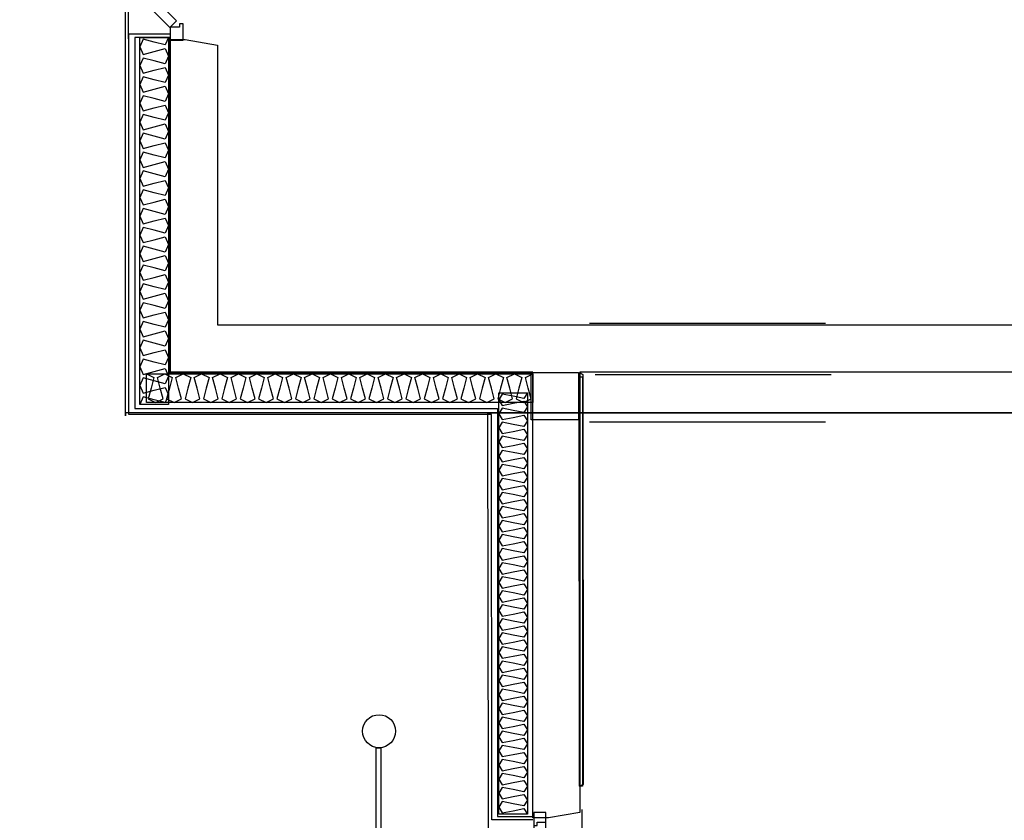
# Model space of a CAD drawing. Header units: millimetres. Extents: x -15 to 127, y -65 to 67.
# Tile 386 of 476: x 111.006 to 111.423, y 29.019 to 29.359. Entities that reach past the tile are written whole.
import ezdxf

# ---------------------------------------------------------------- set-up
doc = ezdxf.new("R2010")
doc.units = ezdxf.units.MM
doc.header["$MEASUREMENT"] = 0
doc.linetypes.add('PC_DASH_1', pattern=[0.638889, 0.277778, -0.083333, 0.055556, -0.083333, 0.055556, -0.083333])
doc.linetypes.add('PC_DASH_2', pattern=[0.125, 0.055556, -0.069444])
doc.layers.add('Calque 5', color=7, linetype='Continuous')

# ---------------------------------------------------------------- blocks, each defined once
blk = doc.blocks.new('PD_30833')
at = {"layer": 'Calque 5', "color": 0}
for points in [[(43.46737, -37.50767), (43.4702, -37.50484), (43.53384, -37.56848), (43.53101, -37.57131), (43.46737, -37.50767)], [(43.53109, -37.57674), (43.53659, -37.57674), (43.53659, -37.56974), (43.53509, -37.56974), (43.53509, -37.57124), (43.53109, -37.57124), (43.53109, -37.57674)]]:
    blk.add_lwpolyline(points, dxfattribs=at)
blk.add_arc((43.53109, -37.57124), 0.09, 90, 135.0713, dxfattribs=at)
blk = doc.blocks.new('PD_32179')
at = {"layer": 'Calque 5', "color": 0}
for points in [[(43.46737, -37.50767), (43.4702, -37.50484), (43.53384, -37.56848), (43.53101, -37.57131), (43.46737, -37.50767)], [(43.53109, -37.57674), (43.53659, -37.57674), (43.53659, -37.56974), (43.53509, -37.56974), (43.53509, -37.57124), (43.53109, -37.57124), (43.53109, -37.57674)]]:
    blk.add_lwpolyline(points, dxfattribs=at)
blk.add_arc((43.53109, -37.57124), 0.09, 90, 135.0713, dxfattribs=at)

msp = doc.modelspace()

# ---------------------------------------------------------------- linework, layer by layer
at = {"layer": 'Calque 5', "color": 0}
for p, q in [((111.05164, 29.54037), (111.05164, 29.35059)), ((111.05164, 29.54037), (111.05164, 29.35059)), ((111.24414, 28.80224), (111.24418, 29.02392)), ((111.24414, 28.80224), (111.24418, 29.02392))]:
    msp.add_line(p, q, dxfattribs=at)
at = {"layer": 'Calque 5', "color": 0, "linetype": 'PC_DASH_2'}
for p, q in [((112.54729, 29.23001), (111.22321, 29.23001)), ((112.54729, 29.23001), (111.22321, 29.23001)), ((112.54963, 29.20825), (111.22317, 29.20825)), ((112.54963, 29.20825), (111.22317, 29.20825)), ((112.54729, 29.18813), (111.22321, 29.18813)), ((112.54729, 29.18813), (111.22321, 29.18813))]:
    msp.add_line(p, q, dxfattribs=at)
at = {"layer": 'Calque 5', "color": 0}
for points in [[(115.44151, 29.1921), (111.05061, 29.1921), (111.05061, 29.19079), (111.05061, 29.70111), (111.20672, 29.70111), (111.20672, 30.07369), (111.30118, 30.07369), (111.29987, 31.01694), (111.83119, 31.01038), (111.86005, 31.01825)], [(115.44151, 29.1921), (111.05061, 29.1921), (111.05061, 29.70111), (111.20672, 29.70111), (111.20672, 30.07369), (111.30118, 30.07369), (111.29987, 31.01694), (112.05683, 31.01825), (112.05683, 30.71389), (114.51269, 30.71389), (114.51269, 30.77686), (114.89052, 30.77686), (114.88527, 30.29934), (115.08468, 30.29934), (115.08468, 29.89002), (115.33131, 29.89527), (115.44151, 29.1921)], [(115.44151, 29.1921), (111.05061, 29.1921), (111.05061, 29.19079), (111.05061, 29.70111), (111.20672, 29.70111), (111.20672, 30.07369), (111.30118, 30.07369), (111.29987, 31.01694), (111.83119, 31.01038), (111.86005, 31.01825)], [(115.44151, 29.1921), (111.05061, 29.1921), (111.05061, 29.70111), (111.20672, 29.70111), (111.20672, 30.07369), (111.30118, 30.07369), (111.29987, 31.01694), (112.05683, 31.01825), (112.05683, 30.71389), (114.51269, 30.71389), (114.51269, 30.77686), (114.89052, 30.77686), (114.88527, 30.29934), (115.08468, 30.29934), (115.08468, 29.89002), (115.33131, 29.89527), (115.44151, 29.1921)], [(111.80516, 29.68298), (111.80516, 29.20934), (111.24317, 29.20934), (111.24322, 29.02266), (111.22991, 29.02032), (111.22322, 29.02032), (111.22317, 29.20934), (111.06963, 29.20934), (111.06963, 29.35037), (111.0759, 29.35037), (111.08963, 29.34794), (111.08963, 29.22939), (111.78516, 29.22939), (111.78516, 29.66294)], [(111.80516, 29.68298), (111.80516, 29.20934), (111.24317, 29.20934), (111.24322, 29.02266), (111.22991, 29.02032), (111.22322, 29.02032), (111.22317, 29.20934), (111.06963, 29.20934), (111.06963, 29.35037), (111.0759, 29.35037), (111.08963, 29.34794), (111.08963, 29.22939), (111.78516, 29.22939), (111.78516, 29.66294)], [(111.2233, 29.0196), (111.2058, 29.0196), (111.20575, 29.19143), (111.05205, 29.19143), (111.05205, 29.35275), (111.06955, 29.35275)], [(111.2233, 29.0196), (111.2058, 29.0196), (111.20575, 29.19143), (111.05205, 29.19143), (111.05205, 29.35275), (111.06955, 29.35275)], [(111.20821, 29.19393), (111.20826, 29.02097), (111.22326, 29.02097), (111.22321, 29.20893), (111.06955, 29.20893), (111.06955, 29.35125), (111.05455, 29.35125), (111.05455, 29.19393), (111.20821, 29.19393)], [(111.20821, 29.19393), (111.20826, 29.02097), (111.22326, 29.02097), (111.22321, 29.20893), (111.06955, 29.20893), (111.06955, 29.35125), (111.05455, 29.35125), (111.05455, 29.19393), (111.20821, 29.19393)], [(111.06886, 29.35125), (111.06886, 29.19566), (111.05659, 29.19566), (111.05659, 29.35125), (111.06886, 29.35125)], [(111.06886, 29.35125), (111.06732, 29.34803), (111.06272, 29.34925), (111.05812, 29.35048), (111.05659, 29.34726), (111.05812, 29.34404), (111.06272, 29.34526), (111.06732, 29.34649), (111.06886, 29.34327), (111.06732, 29.34005), (111.06272, 29.34127), (111.05812, 29.3425), (111.05659, 29.33928), (111.05812, 29.33606), (111.06272, 29.33729), (111.06732, 29.33851), (111.06886, 29.33529), (111.06732, 29.33207), (111.06272, 29.3333), (111.05812, 29.33452), (111.05659, 29.3313), (111.05812, 29.32808), (111.06272, 29.32931), (111.06732, 29.33053), (111.06886, 29.32731), (111.06732, 29.32409), (111.06272, 29.32532), (111.05812, 29.32654), (111.05659, 29.32332), (111.05812, 29.3201), (111.06272, 29.32133), (111.06732, 29.32256), (111.06886, 29.31933), (111.06732, 29.31611), (111.06272, 29.31734), (111.05812, 29.31857), (111.05659, 29.31534), (111.05812, 29.31212), (111.06272, 29.31335), (111.06732, 29.31458), (111.06886, 29.31135), (111.06732, 29.30813), (111.06272, 29.30936), (111.05812, 29.31059), (111.05659, 29.30737), (111.05812, 29.30414), (111.06272, 29.30537), (111.06732, 29.3066), (111.06886, 29.30338), (111.06732, 29.30015), (111.06272, 29.30138), (111.05812, 29.30261), (111.05659, 29.29939), (111.05812, 29.29616), (111.06272, 29.29739), (111.06732, 29.29862), (111.06886, 29.2954), (111.06732, 29.29218), (111.06272, 29.2934), (111.05812, 29.29463), (111.05659, 29.29141), (111.05812, 29.28819), (111.06272, 29.28941), (111.06732, 29.29064), (111.06886, 29.28742), (111.06732, 29.2842), (111.06272, 29.28542), (111.05812, 29.28665), (111.05659, 29.28343), (111.05812, 29.28021), (111.06272, 29.28144), (111.06732, 29.28266), (111.06886, 29.27944), (111.06732, 29.27622), (111.06272, 29.27745), (111.05812, 29.27867), (111.05659, 29.27545), (111.05812, 29.27223), (111.06272, 29.27346), (111.06732, 29.27468), (111.06886, 29.27146), (111.06732, 29.26824), (111.06272, 29.26947), (111.05812, 29.27069), (111.05659, 29.26747), (111.05812, 29.26425), (111.06272, 29.26548), (111.06732, 29.26671), (111.06886, 29.26348), (111.06732, 29.26026), (111.06272, 29.26149), (111.05812, 29.26272), (111.05659, 29.25949), (111.05812, 29.25627), (111.06272, 29.2575), (111.06732, 29.25873), (111.06886, 29.2555), (111.06732, 29.25228), (111.06272, 29.25351), (111.05812, 29.25474), (111.05659, 29.25152), (111.05812, 29.24829), (111.06272, 29.24952), (111.06732, 29.25075), (111.06886, 29.24753), (111.06732, 29.2443), (111.06272, 29.24553), (111.05812, 29.24676), (111.05659, 29.24354), (111.05812, 29.24031), (111.06272, 29.24154), (111.06732, 29.24277), (111.06886, 29.23955), (111.06732, 29.23633), (111.06272, 29.23755), (111.05812, 29.23878), (111.05659, 29.23556), (111.05812, 29.23234), (111.06272, 29.23356), (111.06732, 29.23479), (111.06886, 29.23157), (111.06732, 29.22835), (111.06272, 29.22957), (111.05812, 29.2308), (111.05659, 29.22758), (111.05812, 29.22436), (111.06272, 29.22558), (111.06732, 29.22681), (111.06886, 29.22359), (111.06732, 29.22037), (111.06272, 29.2216), (111.05812, 29.22282), (111.05659, 29.2196), (111.05812, 29.21638), (111.06272, 29.21761), (111.06732, 29.21883), (111.06886, 29.21561), (111.06732, 29.21239), (111.06272, 29.21362), (111.05812, 29.21484), (111.05659, 29.21162), (111.05812, 29.2084), (111.06272, 29.20963), (111.06732, 29.21085), (111.06886, 29.20763), (111.06732, 29.20441), (111.06272, 29.20564), (111.05812, 29.20687), (111.05659, 29.20364), (111.05812, 29.20042), (111.06272, 29.20165), (111.06732, 29.20288), (111.06886, 29.19965), (111.06732, 29.19643), (111.06272, 29.19766), (111.05812, 29.19889), (111.05659, 29.19566)], [(111.06886, 29.35125), (111.06886, 29.19566), (111.05659, 29.19566), (111.05659, 29.35125), (111.06886, 29.35125)], [(111.06886, 29.35125), (111.06732, 29.34803), (111.06272, 29.34925), (111.05812, 29.35048), (111.05659, 29.34726), (111.05812, 29.34404), (111.06272, 29.34526), (111.06732, 29.34649), (111.06886, 29.34327), (111.06732, 29.34005), (111.06272, 29.34127), (111.05812, 29.3425), (111.05659, 29.33928), (111.05812, 29.33606), (111.06272, 29.33729), (111.06732, 29.33851), (111.06886, 29.33529), (111.06732, 29.33207), (111.06272, 29.3333), (111.05812, 29.33452), (111.05659, 29.3313), (111.05812, 29.32808), (111.06272, 29.32931), (111.06732, 29.33053), (111.06886, 29.32731), (111.06732, 29.32409), (111.06272, 29.32532), (111.05812, 29.32654), (111.05659, 29.32332), (111.05812, 29.3201), (111.06272, 29.32133), (111.06732, 29.32256), (111.06886, 29.31933), (111.06732, 29.31611), (111.06272, 29.31734), (111.05812, 29.31857), (111.05659, 29.31534), (111.05812, 29.31212), (111.06272, 29.31335), (111.06732, 29.31458), (111.06886, 29.31135), (111.06732, 29.30813), (111.06272, 29.30936), (111.05812, 29.31059), (111.05659, 29.30737), (111.05812, 29.30414), (111.06272, 29.30537), (111.06732, 29.3066), (111.06886, 29.30338), (111.06732, 29.30015), (111.06272, 29.30138), (111.05812, 29.30261), (111.05659, 29.29939), (111.05812, 29.29616), (111.06272, 29.29739), (111.06732, 29.29862), (111.06886, 29.2954), (111.06732, 29.29218), (111.06272, 29.2934), (111.05812, 29.29463), (111.05659, 29.29141), (111.05812, 29.28819), (111.06272, 29.28941), (111.06732, 29.29064), (111.06886, 29.28742), (111.06732, 29.2842), (111.06272, 29.28542), (111.05812, 29.28665), (111.05659, 29.28343), (111.05812, 29.28021), (111.06272, 29.28144), (111.06732, 29.28266), (111.06886, 29.27944), (111.06732, 29.27622), (111.06272, 29.27745), (111.05812, 29.27867), (111.05659, 29.27545), (111.05812, 29.27223), (111.06272, 29.27346), (111.06732, 29.27468), (111.06886, 29.27146), (111.06732, 29.26824), (111.06272, 29.26947), (111.05812, 29.27069), (111.05659, 29.26747), (111.05812, 29.26425), (111.06272, 29.26548), (111.06732, 29.26671), (111.06886, 29.26348), (111.06732, 29.26026), (111.06272, 29.26149), (111.05812, 29.26272), (111.05659, 29.25949), (111.05812, 29.25627), (111.06272, 29.2575), (111.06732, 29.25873), (111.06886, 29.2555), (111.06732, 29.25228), (111.06272, 29.25351), (111.05812, 29.25474), (111.05659, 29.25152), (111.05812, 29.24829), (111.06272, 29.24952), (111.06732, 29.25075), (111.06886, 29.24753), (111.06732, 29.2443), (111.06272, 29.24553), (111.05812, 29.24676), (111.05659, 29.24354), (111.05812, 29.24031), (111.06272, 29.24154), (111.06732, 29.24277), (111.06886, 29.23955), (111.06732, 29.23633), (111.06272, 29.23755), (111.05812, 29.23878), (111.05659, 29.23556), (111.05812, 29.23234), (111.06272, 29.23356), (111.06732, 29.23479), (111.06886, 29.23157), (111.06732, 29.22835), (111.06272, 29.22957), (111.05812, 29.2308), (111.05659, 29.22758), (111.05812, 29.22436), (111.06272, 29.22558), (111.06732, 29.22681), (111.06886, 29.22359), (111.06732, 29.22037), (111.06272, 29.2216), (111.05812, 29.22282), (111.05659, 29.2196), (111.05812, 29.21638), (111.06272, 29.21761), (111.06732, 29.21883), (111.06886, 29.21561), (111.06732, 29.21239), (111.06272, 29.21362), (111.05812, 29.21484), (111.05659, 29.21162), (111.05812, 29.2084), (111.06272, 29.20963), (111.06732, 29.21085), (111.06886, 29.20763), (111.06732, 29.20441), (111.06272, 29.20564), (111.05812, 29.20687), (111.05659, 29.20364), (111.05812, 29.20042), (111.06272, 29.20165), (111.06732, 29.20288), (111.06886, 29.19965), (111.06732, 29.19643), (111.06272, 29.19766), (111.05812, 29.19889), (111.05659, 29.19566)], [(111.05946, 29.20865), (111.22321, 29.20865), (111.22321, 29.19645), (111.05946, 29.19645), (111.05946, 29.20865)], [(111.05946, 29.20865), (111.0626, 29.20713), (111.0614, 29.20255), (111.06021, 29.19798), (111.06335, 29.19645), (111.0665, 29.19798), (111.0653, 29.20255), (111.06411, 29.20713), (111.06725, 29.20865), (111.0704, 29.20713), (111.0692, 29.20255), (111.068, 29.19798), (111.07115, 29.19645), (111.0743, 29.19798), (111.0731, 29.20255), (111.0719, 29.20713), (111.07505, 29.20865), (111.0782, 29.20713), (111.077, 29.20255), (111.0758, 29.19798), (111.07895, 29.19645), (111.0821, 29.19798), (111.0809, 29.20255), (111.0797, 29.20713), (111.08285, 29.20865), (111.086, 29.20713), (111.0848, 29.20255), (111.0836, 29.19798), (111.08675, 29.19645), (111.0899, 29.19798), (111.0887, 29.20255), (111.0875, 29.20713), (111.09065, 29.20865), (111.0938, 29.20713), (111.0926, 29.20255), (111.0914, 29.19798), (111.09455, 29.19645), (111.09769, 29.19798), (111.0965, 29.20255), (111.0953, 29.20713), (111.09845, 29.20865), (111.10159, 29.20713), (111.1004, 29.20255), (111.0992, 29.19798), (111.10234, 29.19645), (111.10549, 29.19798), (111.10429, 29.20255), (111.1031, 29.20713), (111.10624, 29.20865), (111.10939, 29.20713), (111.10819, 29.20255), (111.10699, 29.19798), (111.11014, 29.19645), (111.11329, 29.19798), (111.11209, 29.20255), (111.11089, 29.20713), (111.11404, 29.20865), (111.11719, 29.20713), (111.11599, 29.20255), (111.11479, 29.19798), (111.11794, 29.19645), (111.12109, 29.19798), (111.11989, 29.20255), (111.11869, 29.20713), (111.12184, 29.20865), (111.12499, 29.20713), (111.12379, 29.20255), (111.12259, 29.19798), (111.12574, 29.19645), (111.12889, 29.19798), (111.12769, 29.20255), (111.12649, 29.20713), (111.12964, 29.20865), (111.13279, 29.20713), (111.13159, 29.20255), (111.13039, 29.19798), (111.13354, 29.19645), (111.13668, 29.19798), (111.13549, 29.20255), (111.13429, 29.20713), (111.13744, 29.20865), (111.14058, 29.20713), (111.13939, 29.20255), (111.13819, 29.19798), (111.14134, 29.19645), (111.14448, 29.19798), (111.14328, 29.20255), (111.14209, 29.20713), (111.14523, 29.20865), (111.14838, 29.20713), (111.14718, 29.20255), (111.14599, 29.19798), (111.14913, 29.19645), (111.15228, 29.19798), (111.15108, 29.20255), (111.14988, 29.20713), (111.15303, 29.20865), (111.15618, 29.20713), (111.15498, 29.20255), (111.15378, 29.19798), (111.15693, 29.19645), (111.16008, 29.19798), (111.15888, 29.20255), (111.15768, 29.20713), (111.16083, 29.20865), (111.16398, 29.20713), (111.16278, 29.20255), (111.16158, 29.19798), (111.16473, 29.19645), (111.16788, 29.19798), (111.16668, 29.20255), (111.16548, 29.20713), (111.16863, 29.20865), (111.17178, 29.20713), (111.17058, 29.20255), (111.16938, 29.19798), (111.17253, 29.19645), (111.17568, 29.19798), (111.17448, 29.20255), (111.17328, 29.20713), (111.17643, 29.20865), (111.17957, 29.20713), (111.17838, 29.20255), (111.17718, 29.19798), (111.18033, 29.19645), (111.18347, 29.19798), (111.18228, 29.20255), (111.18108, 29.20713), (111.18422, 29.20865), (111.18737, 29.20713), (111.18617, 29.20255), (111.18498, 29.19798), (111.18812, 29.19645), (111.19127, 29.19798), (111.19007, 29.20255), (111.18887, 29.20713), (111.19202, 29.20865), (111.19517, 29.20713), (111.19397, 29.20255), (111.19277, 29.19798), (111.19592, 29.19645), (111.19907, 29.19798), (111.19787, 29.20255), (111.19667, 29.20713), (111.19982, 29.20865), (111.20297, 29.20713), (111.20177, 29.20255), (111.20057, 29.19798), (111.20372, 29.19645), (111.20687, 29.19798), (111.20567, 29.20255), (111.20447, 29.20713), (111.20762, 29.20865), (111.21077, 29.20713), (111.20957, 29.20255), (111.20837, 29.19798), (111.21152, 29.19645), (111.21467, 29.19798), (111.21347, 29.20255), (111.21227, 29.20713), (111.21542, 29.20865), (111.21856, 29.20713), (111.21737, 29.20255), (111.21617, 29.19798), (111.21932, 29.19645), (111.22246, 29.19798), (111.22127, 29.20255), (111.22007, 29.20713), (111.22321, 29.20865)], [(111.05946, 29.20865), (111.22321, 29.20865), (111.22321, 29.19645), (111.05946, 29.19645), (111.05946, 29.20865)], [(111.05946, 29.20865), (111.0626, 29.20713), (111.0614, 29.20255), (111.06021, 29.19798), (111.06335, 29.19645), (111.0665, 29.19798), (111.0653, 29.20255), (111.06411, 29.20713), (111.06725, 29.20865), (111.0704, 29.20713), (111.0692, 29.20255), (111.068, 29.19798), (111.07115, 29.19645), (111.0743, 29.19798), (111.0731, 29.20255), (111.0719, 29.20713), (111.07505, 29.20865), (111.0782, 29.20713), (111.077, 29.20255), (111.0758, 29.19798), (111.07895, 29.19645), (111.0821, 29.19798), (111.0809, 29.20255), (111.0797, 29.20713), (111.08285, 29.20865), (111.086, 29.20713), (111.0848, 29.20255), (111.0836, 29.19798), (111.08675, 29.19645), (111.0899, 29.19798), (111.0887, 29.20255), (111.0875, 29.20713), (111.09065, 29.20865), (111.0938, 29.20713), (111.0926, 29.20255), (111.0914, 29.19798), (111.09455, 29.19645), (111.09769, 29.19798), (111.0965, 29.20255), (111.0953, 29.20713), (111.09845, 29.20865), (111.10159, 29.20713), (111.1004, 29.20255), (111.0992, 29.19798), (111.10234, 29.19645), (111.10549, 29.19798), (111.10429, 29.20255), (111.1031, 29.20713), (111.10624, 29.20865), (111.10939, 29.20713), (111.10819, 29.20255), (111.10699, 29.19798), (111.11014, 29.19645), (111.11329, 29.19798), (111.11209, 29.20255), (111.11089, 29.20713), (111.11404, 29.20865), (111.11719, 29.20713), (111.11599, 29.20255), (111.11479, 29.19798), (111.11794, 29.19645), (111.12109, 29.19798), (111.11989, 29.20255), (111.11869, 29.20713), (111.12184, 29.20865), (111.12499, 29.20713), (111.12379, 29.20255), (111.12259, 29.19798), (111.12574, 29.19645), (111.12889, 29.19798), (111.12769, 29.20255), (111.12649, 29.20713), (111.12964, 29.20865), (111.13279, 29.20713), (111.13159, 29.20255), (111.13039, 29.19798), (111.13354, 29.19645), (111.13668, 29.19798), (111.13549, 29.20255), (111.13429, 29.20713), (111.13744, 29.20865), (111.14058, 29.20713), (111.13939, 29.20255), (111.13819, 29.19798), (111.14134, 29.19645), (111.14448, 29.19798), (111.14328, 29.20255), (111.14209, 29.20713), (111.14523, 29.20865), (111.14838, 29.20713), (111.14718, 29.20255), (111.14599, 29.19798), (111.14913, 29.19645), (111.15228, 29.19798), (111.15108, 29.20255), (111.14988, 29.20713), (111.15303, 29.20865), (111.15618, 29.20713), (111.15498, 29.20255), (111.15378, 29.19798), (111.15693, 29.19645), (111.16008, 29.19798), (111.15888, 29.20255), (111.15768, 29.20713), (111.16083, 29.20865), (111.16398, 29.20713), (111.16278, 29.20255), (111.16158, 29.19798), (111.16473, 29.19645), (111.16788, 29.19798), (111.16668, 29.20255), (111.16548, 29.20713), (111.16863, 29.20865), (111.17178, 29.20713), (111.17058, 29.20255), (111.16938, 29.19798), (111.17253, 29.19645), (111.17568, 29.19798), (111.17448, 29.20255), (111.17328, 29.20713), (111.17643, 29.20865), (111.17957, 29.20713), (111.17838, 29.20255), (111.17718, 29.19798), (111.18033, 29.19645), (111.18347, 29.19798), (111.18228, 29.20255), (111.18108, 29.20713), (111.18422, 29.20865), (111.18737, 29.20713), (111.18617, 29.20255), (111.18498, 29.19798), (111.18812, 29.19645), (111.19127, 29.19798), (111.19007, 29.20255), (111.18887, 29.20713), (111.19202, 29.20865), (111.19517, 29.20713), (111.19397, 29.20255), (111.19277, 29.19798), (111.19592, 29.19645), (111.19907, 29.19798), (111.19787, 29.20255), (111.19667, 29.20713), (111.19982, 29.20865), (111.20297, 29.20713), (111.20177, 29.20255), (111.20057, 29.19798), (111.20372, 29.19645), (111.20687, 29.19798), (111.20567, 29.20255), (111.20447, 29.20713), (111.20762, 29.20865), (111.21077, 29.20713), (111.20957, 29.20255), (111.20837, 29.19798), (111.21152, 29.19645), (111.21467, 29.19798), (111.21347, 29.20255), (111.21227, 29.20713), (111.21542, 29.20865), (111.21856, 29.20713), (111.21737, 29.20255), (111.21617, 29.19798), (111.21932, 29.19645), (111.22246, 29.19798), (111.22127, 29.20255), (111.22007, 29.20713), (111.22321, 29.20865)], [(111.24256, 29.20917), (111.24256, 29.18917), (111.22256, 29.18917), (111.22256, 29.20917), (111.24256, 29.20917)], [(111.24256, 29.20917), (111.24256, 29.18917), (111.22256, 29.18917), (111.22256, 29.20917), (111.24256, 29.20917)], [(111.24293, 29.20732), (111.24423, 29.20732), (111.24428, 29.03384), (111.24298, 29.03384), (111.24293, 29.20732)], [(111.24293, 29.20732), (111.24423, 29.20732), (111.24428, 29.03384), (111.24298, 29.03384), (111.24293, 29.20732)], [(111.24322, 29.03369), (111.24317, 29.2092), (111.24447, 29.20832), (111.24452, 29.03457), (111.24322, 29.03369)], [(111.24322, 29.03369), (111.24317, 29.2092), (111.24447, 29.20832), (111.24452, 29.03457), (111.24322, 29.03369)], [(111.22096, 29.20058), (111.22096, 29.02192), (111.20876, 29.02192), (111.20876, 29.20058), (111.22096, 29.20058)], [(111.22096, 29.20058), (111.21944, 29.19818), (111.21486, 29.19909), (111.21029, 29.20001), (111.20876, 29.1976), (111.21029, 29.1952), (111.21486, 29.19612), (111.21944, 29.19703), (111.22096, 29.19463), (111.21944, 29.19223), (111.21486, 29.19314), (111.21029, 29.19405), (111.20876, 29.19165), (111.21029, 29.18925), (111.21486, 29.19016), (111.21944, 29.19107), (111.22096, 29.18867), (111.21944, 29.18627), (111.21486, 29.18718), (111.21029, 29.18809), (111.20876, 29.18569), (111.21029, 29.18329), (111.21486, 29.1842), (111.21944, 29.18512), (111.22096, 29.18272), (111.21944, 29.18031), (111.21486, 29.18123), (111.21029, 29.18214), (111.20876, 29.17974), (111.21029, 29.17734), (111.21486, 29.17825), (111.21944, 29.17916), (111.22096, 29.17676), (111.21944, 29.17436), (111.21486, 29.17527), (111.21029, 29.17618), (111.20876, 29.17378), (111.21029, 29.17138), (111.21486, 29.17229), (111.21944, 29.17321), (111.22096, 29.1708), (111.21944, 29.1684), (111.21486, 29.16932), (111.21029, 29.17023), (111.20876, 29.16783), (111.21029, 29.16543), (111.21486, 29.16634), (111.21944, 29.16725), (111.22096, 29.16485), (111.21944, 29.16245), (111.21486, 29.16336), (111.21029, 29.16427), (111.20876, 29.16187), (111.21029, 29.15947), (111.21486, 29.16038), (111.21944, 29.1613), (111.22096, 29.15889), (111.21944, 29.15649), (111.21486, 29.15741), (111.21029, 29.15832), (111.20876, 29.15592), (111.21029, 29.15352), (111.21486, 29.15443), (111.21944, 29.15534), (111.22096, 29.15294), (111.21944, 29.15054), (111.21486, 29.15145), (111.21029, 29.15236), (111.20876, 29.14996), (111.21029, 29.14756), (111.21486, 29.14847), (111.21944, 29.14938), (111.22096, 29.14698), (111.21944, 29.14458), (111.21486, 29.14549), (111.21029, 29.14641), (111.20876, 29.14401), (111.21029, 29.1416), (111.21486, 29.14252), (111.21944, 29.14343), (111.22096, 29.14103), (111.21944, 29.13863), (111.21486, 29.13954), (111.21029, 29.14045), (111.20876, 29.13805), (111.21029, 29.13565), (111.21486, 29.13656), (111.21944, 29.13747), (111.22096, 29.13507), (111.21944, 29.13267), (111.21486, 29.13358), (111.21029, 29.1345), (111.20876, 29.13209), (111.21029, 29.12969), (111.21486, 29.13061), (111.21944, 29.13152), (111.22096, 29.12912), (111.21944, 29.12672), (111.21486, 29.12763), (111.21029, 29.12854), (111.20876, 29.12614), (111.21029, 29.12374), (111.21486, 29.12465), (111.21944, 29.12556), (111.22096, 29.12316), (111.21944, 29.12076), (111.21486, 29.12167), (111.21029, 29.12258), (111.20876, 29.12018), (111.21029, 29.11778), (111.21486, 29.1187), (111.21944, 29.11961), (111.22096, 29.11721), (111.21944, 29.11481), (111.21486, 29.11572), (111.21029, 29.11663), (111.20876, 29.11423), (111.21029, 29.11183), (111.21486, 29.11274), (111.21944, 29.11365), (111.22096, 29.11125), (111.21944, 29.10885), (111.21486, 29.10976), (111.21029, 29.11067), (111.20876, 29.10827), (111.21029, 29.10587), (111.21486, 29.10678), (111.21944, 29.1077), (111.22096, 29.1053), (111.21944, 29.10289), (111.21486, 29.10381), (111.21029, 29.10472), (111.20876, 29.10232), (111.21029, 29.09992), (111.21486, 29.10083), (111.21944, 29.10174), (111.22096, 29.09934), (111.21944, 29.09694), (111.21486, 29.09785), (111.21029, 29.09876), (111.20876, 29.09636), (111.21029, 29.09396), (111.21486, 29.09487), (111.21944, 29.09579), (111.22096, 29.09338), (111.21944, 29.09098), (111.21486, 29.0919), (111.21029, 29.09281), (111.20876, 29.09041), (111.21029, 29.08801), (111.21486, 29.08892), (111.21944, 29.08983), (111.22096, 29.08743), (111.21944, 29.08503), (111.21486, 29.08594), (111.21029, 29.08685), (111.20876, 29.08445), (111.21029, 29.08205), (111.21486, 29.08296), (111.21944, 29.08387), (111.22096, 29.08147), (111.21944, 29.07907), (111.21486, 29.07998), (111.21029, 29.0809), (111.20876, 29.0785), (111.21029, 29.0761), (111.21486, 29.07701), (111.21944, 29.07792), (111.22096, 29.07552), (111.21944, 29.07312), (111.21486, 29.07403), (111.21029, 29.07494), (111.20876, 29.07254), (111.21029, 29.07014), (111.21486, 29.07105), (111.21944, 29.07196), (111.22096, 29.06956), (111.21944, 29.06716), (111.21486, 29.06807), (111.21029, 29.06899), (111.20876, 29.06659), (111.21029, 29.06418), (111.21486, 29.0651), (111.21944, 29.06601), (111.22096, 29.06361), (111.21944, 29.06121), (111.21486, 29.06212), (111.21029, 29.06303), (111.20876, 29.06063), (111.21029, 29.05823), (111.21486, 29.05914), (111.21944, 29.06005), (111.22096, 29.05765), (111.21944, 29.05525), (111.21486, 29.05616), (111.21029, 29.05708), (111.20876, 29.05467), (111.21029, 29.05227), (111.21486, 29.05319), (111.21944, 29.0541), (111.22096, 29.0517), (111.21944, 29.0493), (111.21486, 29.05021), (111.21029, 29.05112), (111.20876, 29.04872), (111.21029, 29.04632), (111.21486, 29.04723), (111.21944, 29.04814), (111.22096, 29.04574), (111.21944, 29.04334), (111.21486, 29.04425), (111.21029, 29.04516), (111.20876, 29.04276), (111.21029, 29.04036), (111.21486, 29.04127), (111.21944, 29.04219), (111.22096, 29.03979), (111.21944, 29.03738), (111.21486, 29.0383), (111.21029, 29.03921), (111.20876, 29.03681), (111.21029, 29.03441), (111.21486, 29.03532), (111.21944, 29.03623), (111.22096, 29.03383), (111.21944, 29.03143), (111.21486, 29.03234), (111.21029, 29.03325), (111.20876, 29.03085), (111.21029, 29.02845), (111.21486, 29.02936), (111.21944, 29.03028), (111.22096, 29.02787), (111.21944, 29.02547), (111.21486, 29.02639), (111.21029, 29.0273), (111.20876, 29.0249), (111.21029, 29.0225), (111.21486, 29.02341), (111.21944, 29.02432), (111.22096, 29.02192)], [(111.22096, 29.20058), (111.22096, 29.02192), (111.20876, 29.02192), (111.20876, 29.20058), (111.22096, 29.20058)], [(111.22096, 29.20058), (111.21944, 29.19818), (111.21486, 29.19909), (111.21029, 29.20001), (111.20876, 29.1976), (111.21029, 29.1952), (111.21486, 29.19612), (111.21944, 29.19703), (111.22096, 29.19463), (111.21944, 29.19223), (111.21486, 29.19314), (111.21029, 29.19405), (111.20876, 29.19165), (111.21029, 29.18925), (111.21486, 29.19016), (111.21944, 29.19107), (111.22096, 29.18867), (111.21944, 29.18627), (111.21486, 29.18718), (111.21029, 29.18809), (111.20876, 29.18569), (111.21029, 29.18329), (111.21486, 29.1842), (111.21944, 29.18512), (111.22096, 29.18272), (111.21944, 29.18031), (111.21486, 29.18123), (111.21029, 29.18214), (111.20876, 29.17974), (111.21029, 29.17734), (111.21486, 29.17825), (111.21944, 29.17916), (111.22096, 29.17676), (111.21944, 29.17436), (111.21486, 29.17527), (111.21029, 29.17618), (111.20876, 29.17378), (111.21029, 29.17138), (111.21486, 29.17229), (111.21944, 29.17321), (111.22096, 29.1708), (111.21944, 29.1684), (111.21486, 29.16932), (111.21029, 29.17023), (111.20876, 29.16783), (111.21029, 29.16543), (111.21486, 29.16634), (111.21944, 29.16725), (111.22096, 29.16485), (111.21944, 29.16245), (111.21486, 29.16336), (111.21029, 29.16427), (111.20876, 29.16187), (111.21029, 29.15947), (111.21486, 29.16038), (111.21944, 29.1613), (111.22096, 29.15889), (111.21944, 29.15649), (111.21486, 29.15741), (111.21029, 29.15832), (111.20876, 29.15592), (111.21029, 29.15352), (111.21486, 29.15443), (111.21944, 29.15534), (111.22096, 29.15294), (111.21944, 29.15054), (111.21486, 29.15145), (111.21029, 29.15236), (111.20876, 29.14996), (111.21029, 29.14756), (111.21486, 29.14847), (111.21944, 29.14938), (111.22096, 29.14698), (111.21944, 29.14458), (111.21486, 29.14549), (111.21029, 29.14641), (111.20876, 29.14401), (111.21029, 29.1416), (111.21486, 29.14252), (111.21944, 29.14343), (111.22096, 29.14103), (111.21944, 29.13863), (111.21486, 29.13954), (111.21029, 29.14045), (111.20876, 29.13805), (111.21029, 29.13565), (111.21486, 29.13656), (111.21944, 29.13747), (111.22096, 29.13507), (111.21944, 29.13267), (111.21486, 29.13358), (111.21029, 29.1345), (111.20876, 29.13209), (111.21029, 29.12969), (111.21486, 29.13061), (111.21944, 29.13152), (111.22096, 29.12912), (111.21944, 29.12672), (111.21486, 29.12763), (111.21029, 29.12854), (111.20876, 29.12614), (111.21029, 29.12374), (111.21486, 29.12465), (111.21944, 29.12556), (111.22096, 29.12316), (111.21944, 29.12076), (111.21486, 29.12167), (111.21029, 29.12258), (111.20876, 29.12018), (111.21029, 29.11778), (111.21486, 29.1187), (111.21944, 29.11961), (111.22096, 29.11721), (111.21944, 29.11481), (111.21486, 29.11572), (111.21029, 29.11663), (111.20876, 29.11423), (111.21029, 29.11183), (111.21486, 29.11274), (111.21944, 29.11365), (111.22096, 29.11125), (111.21944, 29.10885), (111.21486, 29.10976), (111.21029, 29.11067), (111.20876, 29.10827), (111.21029, 29.10587), (111.21486, 29.10678), (111.21944, 29.1077), (111.22096, 29.1053), (111.21944, 29.10289), (111.21486, 29.10381), (111.21029, 29.10472), (111.20876, 29.10232), (111.21029, 29.09992), (111.21486, 29.10083), (111.21944, 29.10174), (111.22096, 29.09934), (111.21944, 29.09694), (111.21486, 29.09785), (111.21029, 29.09876), (111.20876, 29.09636), (111.21029, 29.09396), (111.21486, 29.09487), (111.21944, 29.09579), (111.22096, 29.09338), (111.21944, 29.09098), (111.21486, 29.0919), (111.21029, 29.09281), (111.20876, 29.09041), (111.21029, 29.08801), (111.21486, 29.08892), (111.21944, 29.08983), (111.22096, 29.08743), (111.21944, 29.08503), (111.21486, 29.08594), (111.21029, 29.08685), (111.20876, 29.08445), (111.21029, 29.08205), (111.21486, 29.08296), (111.21944, 29.08387), (111.22096, 29.08147), (111.21944, 29.07907), (111.21486, 29.07998), (111.21029, 29.0809), (111.20876, 29.0785), (111.21029, 29.0761), (111.21486, 29.07701), (111.21944, 29.07792), (111.22096, 29.07552), (111.21944, 29.07312), (111.21486, 29.07403), (111.21029, 29.07494), (111.20876, 29.07254), (111.21029, 29.07014), (111.21486, 29.07105), (111.21944, 29.07196), (111.22096, 29.06956), (111.21944, 29.06716), (111.21486, 29.06807), (111.21029, 29.06899), (111.20876, 29.06659), (111.21029, 29.06418), (111.21486, 29.0651), (111.21944, 29.06601), (111.22096, 29.06361), (111.21944, 29.06121), (111.21486, 29.06212), (111.21029, 29.06303), (111.20876, 29.06063), (111.21029, 29.05823), (111.21486, 29.05914), (111.21944, 29.06005), (111.22096, 29.05765), (111.21944, 29.05525), (111.21486, 29.05616), (111.21029, 29.05708), (111.20876, 29.05467), (111.21029, 29.05227), (111.21486, 29.05319), (111.21944, 29.0541), (111.22096, 29.0517), (111.21944, 29.0493), (111.21486, 29.05021), (111.21029, 29.05112), (111.20876, 29.04872), (111.21029, 29.04632), (111.21486, 29.04723), (111.21944, 29.04814), (111.22096, 29.04574), (111.21944, 29.04334), (111.21486, 29.04425), (111.21029, 29.04516), (111.20876, 29.04276), (111.21029, 29.04036), (111.21486, 29.04127), (111.21944, 29.04219), (111.22096, 29.03979), (111.21944, 29.03738), (111.21486, 29.0383), (111.21029, 29.03921), (111.20876, 29.03681), (111.21029, 29.03441), (111.21486, 29.03532), (111.21944, 29.03623), (111.22096, 29.03383), (111.21944, 29.03143), (111.21486, 29.03234), (111.21029, 29.03325), (111.20876, 29.03085), (111.21029, 29.02845), (111.21486, 29.02936), (111.21944, 29.03028), (111.22096, 29.02787), (111.21944, 29.02547), (111.21486, 29.02639), (111.21029, 29.0273), (111.20876, 29.0249), (111.21029, 29.0225), (111.21486, 29.02341), (111.21944, 29.02432), (111.22096, 29.02192)], [(112.56584, 29.1921), (112.56584, 27.35807), (111.14638, 27.36332), (111.14638, 27.7359), (111.20672, 27.73065), (111.2041, 29.1921), (112.56584, 29.1921)], [(112.56584, 29.1921), (112.56584, 27.35807), (111.14638, 27.36332), (111.14638, 27.7359), (111.20672, 27.73065), (111.2041, 29.1921), (112.56584, 29.1921)], [(111.22366, 29.0226), (111.22366, 28.9266), (111.22869, 28.9266), (111.22869, 29.0226), (111.22366, 29.0226)], [(111.22869, 29.0226), (111.22366, 29.0226), (111.22366, 29.01717), (111.22503, 29.01717), (111.22503, 29.01853), (111.22869, 29.01853), (111.22869, 29.0226)], [(111.22366, 29.0226), (111.22366, 28.9266), (111.22869, 28.9266), (111.22869, 29.0226), (111.22366, 29.0226)], [(111.22869, 29.0226), (111.22366, 29.0226), (111.22366, 29.01717), (111.22503, 29.01717), (111.22503, 29.01853), (111.22869, 29.01853), (111.22869, 29.0226)]]:
    msp.add_lwpolyline(points, dxfattribs=at)
at = {"layer": 'Calque 5', "color": 0, "linetype": 'PC_DASH_1'}
msp.add_lwpolyline([(111.1588, 28.92113), (111.1568, 28.92113), (111.1568, 29.05013), (111.1588, 29.05013), (111.1588, 28.92113)], dxfattribs=at)
msp.add_lwpolyline([(111.1588, 28.92113), (111.1568, 28.92113), (111.1568, 29.05013), (111.1588, 29.05013), (111.1588, 28.92113)], dxfattribs=at)
at = {"layer": 'Calque 5', "color": 0}
msp.add_circle((111.15806, 29.05711), 0.007, dxfattribs=at)
msp.add_circle((111.15806, 29.05711), 0.007, dxfattribs=at)

# ---------------------------------------------------------------- block references
at = {"layer": 'Calque 5'}
for name in ['PD_30833', 'PD_32179']:
    msp.add_blockref(name, (67.53836, 66.92678), dxfattribs=at)

doc.saveas('drawing.dxf')
